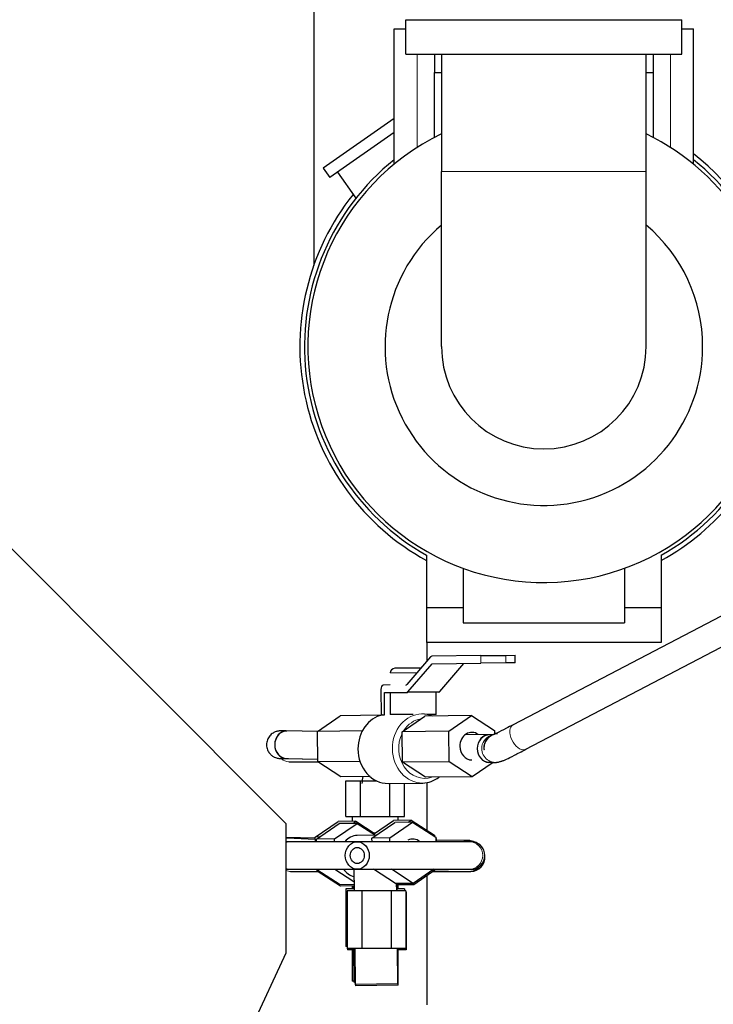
# Model space of a CAD drawing. Header units: inches. Extents: x 0 to 20790, y -12 to 14700.
# Tile 324 of 436: x 9933 to 10235, y 11702 to 12129. Entities that reach past the tile are written whole.
import ezdxf

# ---------------------------------------------------------------- set-up
doc = ezdxf.new("R2010")
doc.units = ezdxf.units.IN
doc.layers.add('1', color=7, linetype='Continuous', true_color=0xffffff)
doc.layers.add('254', color=7, linetype='Continuous', true_color=0xffffff)
doc.styles.add('latin_extended', font='simplex.shx')
doc.dimstyles.get("Standard").update_dxf_attribs({"dimtxt": 0.18, "dimasz": 0.18, "dimexe": 0.18, "dimexo": 0.0625, "dimgap": 0.09, "dimtad": 0, "dimtih": 1, "dimtoh": 1, "dimdec": 4, "dimzin": 0, "dimdsep": 46, "dimtxsty": 'Standard', "dimcen": 0.09, "dimadec": 0, "dimazin": 0, "dimtfac": 1, "dimtdec": 4, "dimtofl": 0, "dimtmove": 0, "dimatfit": 3, "dimfxl": 1, "dimtolj": 1, "dimtzin": 0, "dimarcsym": 0})

# ---------------------------------------------------------------- blocks, each defined once
blk = doc.blocks.new('_U3')
at = {"layer": '254', "color": 3, "linetype": 'Continuous', "lineweight": 13, "transparency": 16777216}
for p, q in [((8941.98, 11480.96), (8941.98, 12953.96)), ((11385.03, 10066.36), (11385.03, 12953.96)), ((9064.48, 12918.96), (11262.53, 12918.96))]:
    blk.add_line(p, q, dxfattribs=at)
at = {"layer": '254', "color": 3, "transparency": 16777216}
for points in [[(9064.48, 12939.38), (9064.48, 12898.55), (8941.98, 12918.96)], [(11262.53, 12898.55), (11262.53, 12939.38), (11385.03, 12918.96)]]:
    blk.add_solid(points, dxfattribs=at)
at = {"layer": 'Defpoints', "color": 0, "transparency": 16777216}
for p in [(11385.03, 12918.96), (8941.98, 11445.96), (11385.03, 10031.36)]:
    blk.add_point(p, dxfattribs=at)
at = {"layer": '254', "color": 2, "lineweight": 13, "transparency": 16777216, "insert": (9947.67, 13102.71), "char_height": 122.5, "attachment_point": 1, "style": 'latin_extended'}
blk.add_mtext('\\A1;2443', dxfattribs=at)

msp = doc.modelspace()

# ---------------------------------------------------------------- linework, layer by layer
at = {"layer": '1', "color": 2, "linetype": 'Continuous', "lineweight": 25}
for p, q in [((10060.978, 12142.463), (10060.978, 12022.621)), ((10100.978, 12129.463), (10220.978, 12129.463)), ((10100.978, 12114.463), (10100.978, 12129.463)), ((10220.978, 12114.463), (10220.978, 12129.463)), ((10095.978, 12125.463), (10100.978, 12125.463)), ((10095.978, 12066.717), (10095.978, 12125.463)), ((10220.978, 12125.463), (10225.978, 12125.463)), ((10225.978, 12066.717), (10225.978, 12125.463)), ((10100.978, 12114.463), (10220.978, 12114.463)), ((10113.478, 12114.463), (10113.478, 12106.463)), ((10116.528, 12114.466), (10116.528, 12063.463)), ((10205.428, 12063.463), (10205.428, 12114.466)), ((10208.478, 12114.463), (10208.478, 12106.463)), ((10113.478, 12078.293), (10113.478, 12106.463)), ((10113.478, 12106.463), (10116.529, 12106.463)), ((10205.428, 12106.463), (10208.478, 12106.463)), ((10208.478, 12106.463), (10208.478, 12078.293)), ((10095.978, 12086.611), (10065.158, 12065.031)), ((10095.981, 12080.509), (10068.026, 12060.935)), ((10065.158, 12065.031), (10068.026, 12060.935)), ((10071.303, 12063.23), (10079.233, 12051.904)), ((10116.528, 11987.463), (10116.528, 12063.463)), ((10205.428, 11987.463), (10205.428, 12063.463)), ((10049.043, 11780.127), (9812.946, 12016.225)), ((10109.978, 11896.827), (10109.978, 11873.963)), ((10211.978, 11896.827), (10211.978, 11873.963)), ((10283.112, 11893.981), (10147.609, 11823.149)), ((10125.978, 11891.124), (10125.978, 11867.463)), ((10195.978, 11891.124), (10195.978, 11867.463)), ((10153.168, 11812.514), (10288.671, 11883.347)), ((10109.978, 11873.963), (10109.978, 11858.963)), ((10125.98, 11873.963), (10109.978, 11873.963)), ((10211.978, 11873.963), (10195.977, 11873.963)), ((10211.978, 11873.963), (10211.978, 11858.963)), ((10125.978, 11867.463), (10195.978, 11867.463)), ((10211.978, 11858.963), (10109.978, 11858.963)), ((10110.227, 11850.88), (10110.227, 11858.966)), ((10133.557, 11853.184), (10112.248, 11852.927)), ((10133.557, 11853.184), (10144.484, 11853.316)), ((10144.486, 11853.316), (10144.484, 11853.316)), ((10144.486, 11853.316), (10148.486, 11853.365)), ((10148.526, 11850.075), (10148.486, 11853.365)), ((10111.756, 11852.659), (10101.501, 11840.694)), ((10101.933, 11837.409), (10112.415, 11849.638)), ((10112.415, 11849.638), (10133.596, 11849.894)), ((10115.791, 11837.576), (10126.273, 11849.806)), ((10144.524, 11850.026), (10133.596, 11849.894)), ((10144.526, 11850.026), (10144.524, 11850.026)), ((10148.526, 11850.075), (10144.526, 11850.026)), ((10104.236, 11847.683), (10096.236, 11847.683)), ((10107.492, 11847.683), (10104.236, 11847.683)), ((10094.236, 11840.463), (10091.173, 11840.426)), ((10090.191, 11838.426), (10090.291, 11827.429)), ((10091.791, 11827.447), (10091.703, 11837.141)), ((10091.703, 11837.141), (10101.435, 11837.141)), ((10094.236, 11837.141), (10094.236, 11827.683)), ((10115.293, 11837.308), (10101.435, 11837.141)), ((10114.236, 11827.683), (10114.236, 11837.295)), ((10090.113, 11827.266), (10072.512, 11827.053)), ((10090.291, 11827.429), (10091.791, 11827.447)), ((10104.236, 11827.683), (10094.236, 11827.683)), ((10129.511, 11827.147), (10109.264, 11826.902)), ((10110.227, 11827.669), (10110.227, 11827.685)), ((10114.236, 11827.683), (10110.228, 11827.683)), ((10119.633, 11820.388), (10129.511, 11827.147)), ((10129.511, 11827.147), (10139.55, 11820.628)), ((10062.634, 11820.294), (10072.512, 11827.053)), ((10099.385, 11820.143), (10109.264, 11826.902)), ((10048.472, 11820.475), (10047.213, 11820.495)), ((10062.635, 11820.28), (10049.36, 11820.545)), ((10082.085, 11820.529), (10062.634, 11820.294)), ((10062.794, 11807.016), (10062.634, 11820.294)), ((10119.633, 11820.388), (10099.385, 11820.143)), ((10099.546, 11806.865), (10099.385, 11820.143)), ((10119.793, 11807.11), (10119.633, 11820.388)), ((10136.636, 11818.803), (10126.958, 11818.996)), ((10138.06, 11818.511), (10137.814, 11818.422)), ((10139.032, 11818.839), (10138.06, 11818.511)), ((10139.55, 11820.628), (10139.57, 11818.993)), ((10049.12, 11808.548), (10062.78, 11808.275)), ((10049.12, 11808.548), (10049.12, 11808.548)), ((10049.514, 11808.457), (10062.78, 11808.243)), ((10050.196, 11807.124), (10062.793, 11807.13)), ((10081.088, 11807.237), (10062.794, 11807.016)), ((10072.833, 11800.497), (10062.794, 11807.016)), ((10119.793, 11807.11), (10099.546, 11806.865)), ((10109.585, 11800.346), (10099.546, 11806.865)), ((10129.832, 11800.591), (10119.793, 11807.11)), ((10138.94, 11806.823), (10129.832, 11800.591)), ((10137.143, 11806.791), (10137.144, 11806.791)), ((10141.893, 11807.14), (10142.46, 11807.331)), ((10085.452, 11800.65), (10072.833, 11800.497)), ((10074.987, 11798.812), (10081.355, 11798.812)), ((10074.987, 11783.312), (10074.987, 11798.812)), ((10081.355, 11798.812), (10088.263, 11798.812)), ((10081.355, 11783.312), (10081.355, 11798.812)), ((10093.359, 11797.679), (10108.357, 11797.86)), ((10094.092, 11783.312), (10094.092, 11797.687)), ((10100.46, 11783.312), (10100.46, 11797.764)), ((10108.356, 11797.86), (10108.357, 11797.86)), ((10129.832, 11800.591), (10109.585, 11800.346)), ((10110.227, 11777.288), (10110.227, 11798.042)), ((10049.043, 11724.118), (10049.043, 11780.127)), ((10061.682, 11774.383), (10071.56, 11781.143)), ((10062.226, 11773.466), (10072.105, 11780.225)), ((10069.975, 11773.559), (10079.854, 11780.319)), ((10079.309, 11781.236), (10071.56, 11781.143)), ((10079.854, 11780.319), (10072.105, 11780.225)), ((10074.987, 11783.312), (10081.355, 11783.312)), ((10077.723, 11783.312), (10077.723, 11781.216)), ((10077.934, 11780.296), (10079.309, 11781.236)), ((10079.309, 11781.236), (10087.288, 11776.055)), ((10079.854, 11780.319), (10087.833, 11775.138)), ((10081.355, 11783.312), (10094.092, 11783.312)), ((10086.317, 11773.949), (10096.195, 11780.708)), ((10086.979, 11775.692), (10095.65, 11781.626)), ((10094.066, 11774.042), (10103.944, 11780.802)), ((10094.092, 11783.312), (10100.46, 11783.312)), ((10103.4, 11781.719), (10095.65, 11781.626)), ((10103.944, 11780.802), (10096.195, 11780.708)), ((10097.723, 11781.651), (10097.723, 11783.312)), ((10102.025, 11780.778), (10103.4, 11781.719)), ((10103.4, 11781.719), (10113.439, 11775.2)), ((10103.944, 11780.802), (10113.983, 11774.283)), ((10087.514, 11776.058), (10086.436, 11776.045)), ((10050.866, 11772.371), (10049.043, 11772.371)), ((10061.688, 11773.915), (10049.044, 11774.119)), ((10061.695, 11773.301), (10049.532, 11773.934)), ((10079.926, 11772.371), (10050.866, 11772.371)), ((10063.601, 11774.407), (10061.682, 11774.383)), ((10061.706, 11772.371), (10061.682, 11774.383)), ((10069.975, 11773.559), (10062.226, 11773.466)), ((10062.24, 11772.371), (10062.226, 11773.466)), ((10069.99, 11772.371), (10069.975, 11773.559)), ((10088.058, 11775.14), (10079.91, 11775.042)), ((10128.588, 11772.371), (10079.926, 11772.371)), ((10094.066, 11774.042), (10086.317, 11773.949)), ((10086.336, 11772.371), (10086.317, 11773.949)), ((10094.086, 11772.371), (10094.066, 11774.042)), ((10113.439, 11775.2), (10113.445, 11774.632)), ((10113.445, 11774.67), (10113.598, 11774.57)), ((10113.598, 11774.57), (10113.599, 11774.533)), ((10113.983, 11774.283), (10114.006, 11772.371)), ((10113.989, 11773.807), (10114.144, 11773.707)), ((10114.144, 11773.707), (10114.16, 11772.371)), ((10128.472, 11772.843), (10114.15, 11773.073)), ((10128.769, 11772.827), (10128.473, 11772.843)), ((10128.545, 11772.841), (10128.474, 11772.843)), ((10129.328, 11772.371), (10128.588, 11772.371)), ((10049.043, 11760.371), (10050.866, 11760.371)), ((10050.866, 11760.371), (10079.926, 11760.371)), ((10050.903, 11759.463), (10062.776, 11759.463)), ((10050.938, 11759.463), (10062.559, 11759.604)), ((10062.387, 11760.188), (10062.385, 11760.371)), ((10070.136, 11760.281), (10062.387, 11760.188)), ((10072.426, 11753.669), (10062.387, 11760.188)), ((10062.547, 11759.611), (10062.541, 11760.087)), ((10063.261, 11759.62), (10062.547, 11759.611)), ((10072.586, 11753.093), (10062.547, 11759.611)), ((10070.136, 11760.281), (10070.135, 11760.371)), ((10078.468, 11754.871), (10070.136, 11760.281)), ((10078.402, 11760.371), (10078.516, 11750.947)), ((10079.926, 11760.371), (10128.588, 11760.371)), ((10096.516, 11754.152), (10086.939, 11760.371)), ((10104.265, 11754.245), (10094.832, 11760.371)), ((10113.217, 11760.371), (10104.265, 11754.245)), ((10114.008, 11760.226), (10104.426, 11753.669)), ((10112.892, 11759.463), (10128.588, 11759.463)), ((10112.987, 11760.213), (10126.015, 11760.371)), ((10128.588, 11760.371), (10129.328, 11760.371)), ((10128.588, 11759.463), (10129.328, 11759.463)), ((10110.227, 11701.47), (10110.227, 11757.64)), ((10078.482, 11753.742), (10072.426, 11753.669)), ((10078.489, 11753.164), (10072.586, 11753.093)), ((10078.505, 11751.865), (10075.019, 11751.865)), ((10075.019, 11751.865), (10075.019, 11726.865)), ((10081.914, 11750.947), (10075.564, 11750.947)), ((10075.564, 11750.947), (10075.564, 11725.947)), ((10077.723, 11753.154), (10077.723, 11751.865)), ((10077.955, 11753.158), (10077.971, 11751.865)), ((10094.616, 11750.947), (10081.914, 11750.947)), ((10081.914, 11750.947), (10081.914, 11725.947)), ((10100.967, 11750.947), (10094.616, 11750.947)), ((10094.616, 11750.947), (10094.616, 11725.947)), ((10104.265, 11754.245), (10096.516, 11754.152)), ((10097.072, 11750.947), (10097.033, 11754.158)), ((10104.426, 11753.669), (10097.041, 11753.58)), ((10097.226, 11750.947), (10097.194, 11753.582)), ((10100.422, 11751.865), (10097.215, 11751.865)), ((10097.723, 11751.865), (10097.723, 11753.588)), ((10100.422, 11751.865), (10100.422, 11750.947)), ((10100.967, 11750.947), (10100.967, 11725.947)), ((10101.127, 11750.371), (10100.967, 11750.371)), ((10101.127, 11750.371), (10101.127, 11725.371)), ((10104.426, 11753.669), (10103.551, 11754.237)), ((10075.564, 11726.865), (10075.019, 11726.865)), ((10075.493, 11726.865), (10075.493, 11725.812)), ((10075.724, 11725.812), (10075.493, 11725.812)), ((10081.914, 11725.947), (10075.564, 11725.947)), ((10075.724, 11725.947), (10075.724, 11725.371)), ((10078.825, 11725.371), (10075.724, 11725.371)), ((10077.723, 11725.371), (10077.723, 11711.812)), ((10078.291, 11725.371), (10078.461, 11711.302)), ((10078.818, 11725.947), (10079.006, 11710.385)), ((10094.616, 11725.947), (10081.914, 11725.947)), ((10100.967, 11725.947), (10094.616, 11725.947)), ((10097.56, 11710.609), (10097.374, 11725.947)), ((10101.127, 11725.371), (10097.381, 11725.371)), ((10097.72, 11710.033), (10097.535, 11725.371)), ((10097.723, 11711.812), (10097.723, 11725.371)), ((9926.567, 11461.515), (10049.043, 11724.118)), ((10078.455, 11711.812), (10077.723, 11711.812)), ((10097.723, 11711.812), (10097.699, 11711.812)), ((10078.995, 11711.309), (10078.461, 11711.302)), ((10078.923, 11711.308), (10078.935, 11710.25)), ((10079.161, 11710.253), (10078.935, 11710.25)), ((10097.56, 11710.609), (10079.006, 11710.385)), ((10079.159, 11710.387), (10079.166, 11709.809)), ((10097.72, 11710.033), (10079.166, 11709.809))]:
    msp.add_line(p, q, dxfattribs=at)
at = {"layer": '1', "color": 110, "linetype": 'Continuous', "lineweight": 13}
for p, q in [((10105.978, 12073.957), (10105.978, 12114.463)), ((10215.978, 12073.957), (10215.978, 12114.463)), ((10205.428, 12063.463), (10116.528, 12063.463)), ((10133.596, 11849.894), (10133.557, 11853.184)), ((10144.484, 11853.316), (10144.524, 11850.026)), ((10144.526, 11850.026), (10144.486, 11853.316)), ((10094.236, 11845.683), (10104.236, 11845.683)), ((10104.236, 11845.683), (10105.778, 11845.683)), ((10101.933, 11837.409), (10115.791, 11837.576)), ((10153.168, 11812.514), (10153.168, 11812.514)), ((10050.196, 11807.124), (10050.196, 11807.124)), ((10141.893, 11807.14), (10141.894, 11807.14))]:
    msp.add_line(p, q, dxfattribs=at)
at = {"layer": '1', "color": 2, "linetype": 'Continuous', "lineweight": 25}
for centre, radius, start, end in [((10160.978, 11987.463), 102.5, 115.70063, 0), ((10160.978, 11987.463), 102.5, 0, 64.305), ((10160.978, 11987.463), 106, 16.44187, 52.18312), ((10160.978, 11987.463), 104, 128.68002, 240.63414), ((10160.978, 11987.463), 104, 299.36586, 51.31998), ((10160.978, 11987.463), 106, 141.435, 241.23937), ((10160.978, 11987.463), 69, 130.10625, 0), ((10160.978, 11987.463), 69, 0, 49.89938), ((10160.978, 11987.463), 44.45, 180, 0), ((10160.978, 11987.463), 106, 298.76063, 343.56375), ((10096.236, 11845.683), 2, 90, 180), ((10129.328, 11766.371), 6, 270, 90), ((10129.328, 11765.463), 6, 270, 4.33688)]:
    msp.add_arc(centre, radius, start, end, dxfattribs=at)
for centre, major_axis, ratio, start_param, end_param in [((10112.272, 11850.927), (0.024, -2), 0.4999724, 3.1415927, 3.6590834), ((10091.191, 11838.426), (0.024, -2), 0.4999724, 3.1355508, 4.7063471), ((10100.985, 11842.426), (-0.024, 2), 0.4999724, 3.1355508, 3.6590834), ((10101.417, 11839.141), (0.024, -2), 0.4999724, 6.2771434, 6.8006761), ((10115.275, 11839.308), (-0.024, 2), 0.4999724, 3.1355508, 3.6590834), ((10093.178, 11812.677), (-0.181, 14.999), 0.8660413, 0.1692927, 1.560331), ((10108.176, 11812.859), (0.181, -14.999), 0.8660413, 2.7799562, 3.141632), ((10049.238, 11814.446), (-0.12, -5.999), 0.8643131, 3.14137, 4.7296415), ((10049.24, 11814.547), (-0.12, -5.999), 0.8643131, 3.1415664, 4.7296415), ((10129.672, 11813.869), (-0.073, 5.999), 0.8660571, 5.6920097, 7.8540145), ((10137.263, 11812.789), (-0.12, -5.999), 0.8643131, 3.1415664, 4.7296415), ((10137.265, 11812.852), (-0.12, -5.999), 0.8643131, 3.1390599, 4.7309638), ((10140.948, 11813.153), (1.917, -5.686), 0.9998781, 2.8272668, 4.293507), ((10140.948, 11813.153), (-5.863, 1.276), 0.999746, 5.1991177, 6.2831853), ((10049.238, 11814.446), (-0.12, -5.999), 0.8643131, 4.7296415, 6.2831853), ((10049.24, 11814.547), (-0.12, -5.999), 0.8643131, 4.7296415, 6.2831853), ((10140.948, 11813.153), (-5.863, 1.276), 0.999746, 0, 0.363323), ((10093.178, 11812.677), (-0.181, 14.999), 0.8660413, 1.560331, 3.141632), ((10129.672, 11813.869), (-0.073, 5.999), 0.8660571, 1.5708292, 3.1281756), ((10137.263, 11812.789), (-0.12, -5.999), 0.8643131, 4.7296415, 6.2831853), ((10137.265, 11812.852), (-0.12, -5.999), 0.8643131, 4.7309638, 6.2827142), ((10049.238, 11814.446), (-0.12, -5.999), 0.8643131, 0, 0.1835605), ((10108.176, 11812.859), (0.181, -14.999), 0.8660413, 0, 0.5822157), ((10049.22, 11767.942), (-0.311, -5.992), 0.8625222, 3.1415161, 3.2359603), ((10080.018, 11766.042), (-0.109, 8.999), 0.8660413, 0, 0.7796059), ((10104.105, 11767.524), (-0.073, 5.999), 0.8660571, 5.6424315, 6.7063514), ((10128.588, 11766.432), (0, -6), 0.9704031, 2.9981593, 3.2843388), ((10128.371, 11766.844), (0.174, 5.997), 0.9704224, 5.8421232, 6.2831853), ((10080.018, 11766.042), (-0.109, 8.999), 0.8660413, 2.2421154, 2.9236447)]:
    msp.add_ellipse(centre, major_axis=major_axis, ratio=ratio, start_param=start_param, end_param=end_param, dxfattribs=at)
at = {"layer": '1', "color": 110, "linetype": 'Continuous', "lineweight": 13}
for centre, major_axis, ratio, start_param, end_param in [((10108.176, 11812.859), (0.181, -14.999), 0.8660413, 3.141632, 6.2831265), ((10109.176, 11812.871), (-0.157, 12.999), 0.8660413, 0.1291392, 0.9181698), ((10150.388, 11817.831), (2.78, -5.317), 0.5786343, 3.1415583, 6.1269549), ((10109.176, 11812.871), (-0.157, 12.999), 0.8660413, 1.0387284, 3.4117108), ((10139.977, 11812.825), (1.917, -5.686), 0.9998781, 3.185212, 4.3872639), ((10139.977, 11812.825), (1.917, -5.686), 0.9998781, 4.3872639, 6.2831853), ((10150.388, 11817.831), (2.78, -5.317), 0.5786343, 6.1269549, 6.2831853), ((10050.193, 11813.124), (0.003, -6), 0.8660232, 5.6186341, 6.2831853), ((10050.866, 11766.371), (0, 6), 0.8660254, 0, 0.3583379), ((10128.588, 11766.371), (0, -6), 0.9704031, 1.5707963, 3.1415927), ((10128.588, 11766.371), (0, -6), 0.9704031, 0, 1.5707963), ((10050.866, 11766.371), (0, 6), 0.8660254, 2.7832547, 3.1415927), ((10050.865, 11765.463), (-0.073, 6), 0.8660413, 2.7693685, 3.141549), ((10128.588, 11765.463), (0, -6), 0.9704031, 0, 0.9065458)]:
    msp.add_ellipse(centre, major_axis=major_axis, ratio=ratio, start_param=start_param, end_param=end_param, dxfattribs=at)
at = {"layer": '1', "color": 2, "linetype": 'Continuous', "lineweight": 25}
for major_axis in [(0, 6), (0, 3.5)]:
    msp.add_ellipse((10079.926, 11766.371), major_axis=major_axis, ratio=0.8660254, dxfattribs=at)
for points, knots in [([(10147.609, 11823.149), (10146.565, 11822.603), (10143.782, 11821.156), (10140.683, 11819.589), (10139.262, 11818.899), (10138.97, 11818.787), (10138.975, 11818.788)], [0, 0, 0, 0, 0.218291, 0.635807, 0.9014541, 1, 1, 1, 1]), ([(10047.213, 11820.495), (10047.024, 11820.5), (10046.717, 11820.503), (10046.536, 11820.504), (10046.431, 11820.503), (10046.281, 11820.5), (10045.661, 11820.465), (10044.603, 11820.251), (10043.153, 11819.56), (10041.794, 11818.366), (10040.766, 11816.586), (10040.389, 11814.443), (10040.789, 11812.398), (10041.699, 11810.819), (10042.753, 11809.773), (10043.797, 11809.121), (10044.728, 11808.757), (10045.449, 11808.589), (10045.926, 11808.531), (10046.142, 11808.515), (10046.225, 11808.511), (10046.291, 11808.508), (10046.367, 11808.505), (10046.579, 11808.499), (10047.288, 11808.484), (10048.57, 11808.458), (10049.118, 11808.447)], [0, 0, 0, 0, 0.1155615, 0.130798, 0.136764, 0.1419073, 0.149829, 0.1940228, 0.2375047, 0.2938214, 0.3545326, 0.4195794, 0.4859781, 0.5382067, 0.5818718, 0.6186657, 0.648669, 0.6714413, 0.6860265, 0.6910171, 0.6947441, 0.6995309, 0.7083874, 0.7332478, 0.902348, 1, 1, 1, 1]), ([(10049.358, 11820.445), (10048.709, 11820.458), (10047.667, 11820.479), (10046.915, 11820.495), (10046.743, 11820.499), (10046.743, 11820.499)], [0, 0, 0, 0, 0.4076705, 0.800833, 1, 1, 1, 1]), ([(10139.004, 11818.823), (10138.981, 11818.823), (10138.566, 11818.829), (10138.026, 11818.838), (10137.385, 11818.851)], [0, 0, 0, 0, 0.0563425, 1, 1, 1, 1]), ([(10141.691, 11807.2), (10141.852, 11807.214), (10142.228, 11807.256), (10142.705, 11807.388), (10143.173, 11807.539), (10143.807, 11807.792), (10144.962, 11808.32), (10147.873, 11809.766), (10151.249, 11811.511), (10153.168, 11812.514)], [0, 0, 0, 0, 0.0214472, 0.0547155, 0.0904838, 0.1506563, 0.3257335, 0.670558, 1, 1, 1, 1]), ([(10137.145, 11806.853), (10137.794, 11806.84), (10138.805, 11806.823), (10139.589, 11806.815), (10139.968, 11806.819), (10140.263, 11806.827), (10140.678, 11806.861), (10141.243, 11806.947), (10141.656, 11807.063), (10141.893, 11807.14)], [0, 0, 0, 0, 0.3381444, 0.6216965, 0.7650539, 0.8403912, 0.8817341, 0.9359669, 1, 1, 1, 1]), ([(10134.746, 11769.003), (10134.7, 11769.099), (10134.404, 11769.683), (10133.736, 11770.59), (10132.648, 11771.477), (10131.612, 11772.006), (10130.744, 11772.275), (10130.116, 11772.379), (10129.783, 11772.41), (10129.622, 11772.419), (10129.485, 11772.425), (10129.294, 11772.429), (10129.076, 11772.431), (10128.757, 11772.432), (10128.588, 11772.432)], [0, 0, 0, 0, 0.0265487, 0.1633463, 0.2787382, 0.3753432, 0.4526927, 0.5072175, 0.5346524, 0.5553448, 0.5837164, 0.6396949, 0.8235301, 1, 1, 1, 1])]:
    msp.add_open_spline(points, degree=3, knots=knots, dxfattribs=at)
for points, degree in [([(10135.086, 11814.43), (10134.666, 11813.29), (10135.019, 11812.26)], 2), ([(10082.336, 11800.714), (10082.165, 11799.706), (10082.03, 11798.681), (10081.931, 11797.648)], 3), ([(10128.787, 11772.82), (10126.272, 11772.812)], 1)]:
    msp.add_open_spline(points, degree=degree, dxfattribs=at)

# ---------------------------------------------------------------- dimensions: what is measured, and where the dimension line sits
at = {"layer": '254', "color": 2, "linetype": 'Continuous', "lineweight": 13}
dim = msp.add_linear_dim(base=(11385.031, 12918.963), p1=(8941.978, 11445.963), p2=(11385.031, 10031.356), dimstyle='Standard', override={"dimscale": 35, "dimtxt": 3.5, "dimasz": 3.5, "dimexe": 1, "dimexo": 1, "dimgap": 1.75, "dimtad": 1, "dimtih": 1, "dimtoh": 0, "dimdec": 0, "dimlfac": 1, "dimzin": 8, "dimdsep": 46, "dimlunit": 2, "dimtxsty": 'latin_extended', "dimsah": 1, "dimse1": 0, "dimse2": 0, "dimsd1": 0, "dimsd2": 0, "dimclrd": 3, "dimclre": 3, "dimclrt": 2, "dimtol": 0, "dimtm": -0.1, "dimtfac": 0.714286, "dimtdec": 3, "dimtofl": 1, "dimtmove": 0, "dimtzin": 8, "dimlwd": 13, "dimlwe": 13}, dxfattribs=at)
dim.commit()
dim.dimension.update_dxf_attribs({"geometry": '_U3', "text_midpoint": (10163.505, 12918.963), "dimtype": 160})

doc.saveas('drawing.dxf')
